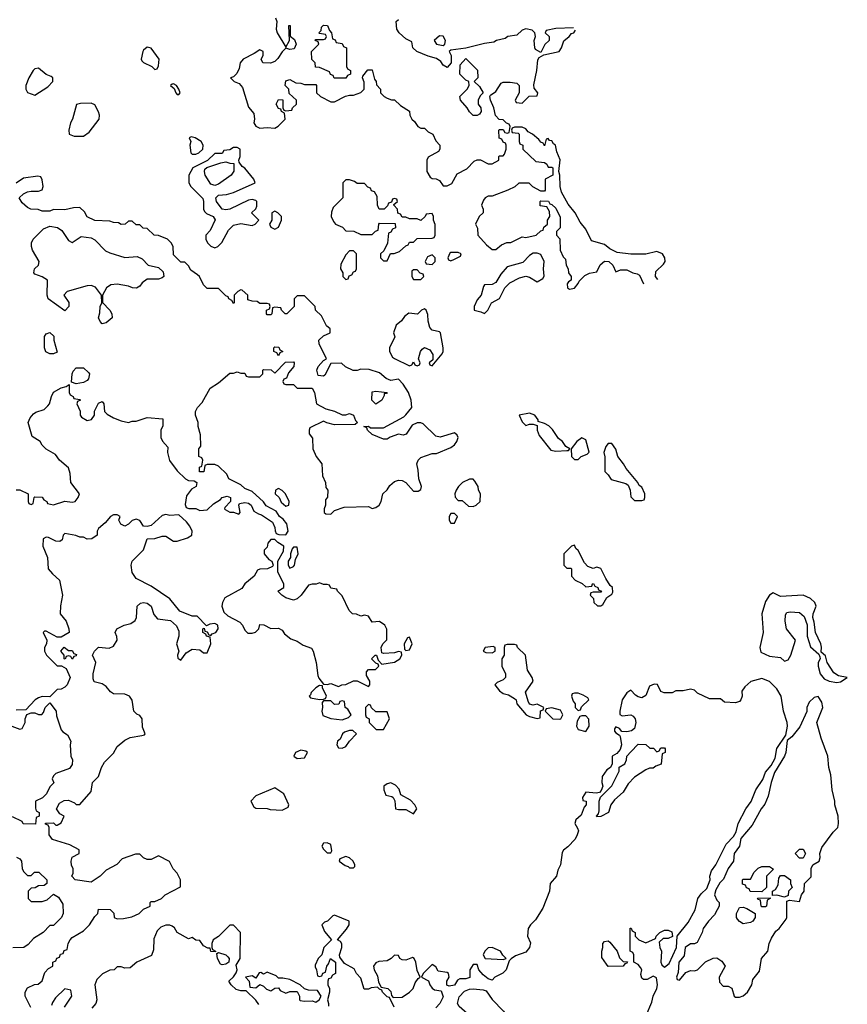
# Model space of a CAD drawing. Header units: inches. Extents: x 2601682 to 2755810, y 449311 to 584050.
# Tile 401 of 505: x 2724549 to 2728966, y 521266 to 526520. Entities that reach past the tile are written whole.
import ezdxf

# ---------------------------------------------------------------- set-up
doc = ezdxf.new("R2010")
doc.units = ezdxf.units.IN
doc.header["$MEASUREMENT"] = 0
doc.layers.add('C7522', color=7, linetype='Continuous')

msp = doc.modelspace()

# ---------------------------------------------------------------- linework, layer by layer
at = {"layer": 'C7522', "color": 2, "elevation": 2}
for points in [[(2725914, 526530), (2725922, 526510), (2725918, 526470), (2725922.8, 526450), (2725970, 526374), (2725988.7, 526410), (2725986, 526490), (2725992, 526490), (2725992.7, 526432.7), (2726015.3, 526415.3), (2726024.7, 526390), (2726014.8, 526365.2), (2725990, 526362), (2725970, 526368), (2725950, 526348), (2725926.8, 526313.2), (2725910, 526298), (2725888.4, 526288.4), (2725846, 526290), (2725838, 526310), (2725848, 526330), (2725848, 526350), (2725830, 526359), (2725800.7, 526339.3), (2725741, 526310), (2725726, 526290), (2725720.7, 526259.3), (2725707.3, 526232.7), (2725690, 526215.3), (2725674, 526210), (2725694, 526190), (2725720.7, 526180.7), (2725738, 526158), (2725770, 526054), (2725799.6, 526019.6), (2725802, 525990), (2725798, 525970), (2725810, 525952), (2725830, 525941), (2725870, 525944.7), (2725910, 525942), (2725928.4, 525951.6), (2725966, 525990), (2725962, 526022), (2725946, 526030), (2725942, 526042), (2725930, 526046), (2725918, 526070), (2725930, 526094), (2725952.7, 526092.7), (2725954, 526050), (2725958, 526038), (2725970, 526034), (2726002, 526038), (2726006, 526050), (2726026, 526070), (2726026, 526090), (2725987.3, 526127.3), (2725986, 526150), (2725966, 526170), (2725970, 526194), (2725990, 526202), (2726023.6, 526183.6), (2726050, 526182), (2726070, 526174), (2726130, 526174), (2726134, 526170), (2726134, 526130), (2726154, 526110), (2726210, 526082), (2726230, 526082), (2726288.4, 526111.6), (2726310, 526118), (2726330, 526118), (2726370, 526132), (2726388, 526150), (2726387.3, 526187.3), (2726378, 526210), (2726380.4, 526219.6), (2726407.3, 526252.7), (2726430, 526252), (2726443.6, 526203.6), (2726452, 526190), (2726452.7, 526172.7), (2726474, 526150), (2726474, 526130), (2726494, 526110), (2726510, 526102), (2726532.7, 526092.7), (2726550, 526092), (2726582, 526062), (2726630, 526032), (2726632, 526010), (2726642, 525990), (2726656.9, 525976.9), (2726674, 525950), (2726690, 525942), (2726710, 525942), (2726730, 525922), (2726754, 525910), (2726770, 525874), (2726792, 525850), (2726792, 525830), (2726783.6, 525816.4), (2726730, 525786), (2726722, 525770), (2726722, 525710), (2726739.6, 525679.6), (2726750, 525672), (2726771.3, 525671.3), (2726790, 525662), (2726810, 525634), (2726830, 525634), (2726854.6, 525645.4), (2726883.1, 525696.9), (2726935.3, 525724.7), (2726974.6, 525765.4), (2726990, 525772), (2727008.4, 525771.6), (2727050, 525752), (2727070, 525752), (2727106, 525770), (2727106, 525790), (2727110, 525794), (2727130, 525794), (2727136.4, 525803.6), (2727146, 525830), (2727146, 525850), (2727142, 525862), (2727130, 525866), (2727122, 525882), (2727108.7, 525888.7), (2727106, 525930), (2727110, 525934), (2727130, 525934), (2727138, 525918), (2727150, 525914), (2727162, 525918), (2727166, 525950), (2727162, 525962), (2727147.3, 525967.3), (2727130, 525986), (2727107.3, 525987.3), (2727088.4, 526008.4), (2727079, 526050), (2727062, 526090), (2727058, 526110), (2727062, 526118), (2727090, 526138), (2727118, 526182), (2727130, 526186.8), (2727167.1, 526187.1), (2727202, 526182), (2727214, 526170), (2727214, 526130), (2727194, 526090), (2727198, 526078), (2727230, 526074), (2727267.3, 526112.7), (2727310, 526114), (2727314, 526130), (2727295.3, 526155.3), (2727293.6, 526173.6), (2727309, 526250), (2727314.6, 526305.4), (2727322, 526318), (2727347.3, 526332.7), (2727428.7, 526350), (2727441.2, 526370), (2727452.5, 526407.5), (2727482, 526430), (2727494, 526446), (2727506, 526450), (2727516, 526464)], [(2727504, 526476), (2727410, 526474), (2727358, 526462), (2727354, 526450), (2727374, 526430), (2727374, 526410), (2727351.6, 526388.4), (2727330, 526346), (2727302, 526362), (2727298, 526370), (2727295.3, 526410), (2727302, 526430), (2727298, 526450), (2727284, 526464), (2727250, 526471.6), (2727230, 526464), (2727202, 526438), (2727154, 526430), (2727139.6, 526420.4), (2727094, 526410), (2727079.6, 526400.4), (2727030, 526394), (2726930, 526368), (2726850, 526358), (2726842, 526350), (2726852, 526330), (2726852, 526290), (2726830, 526266), (2726810, 526278), (2726797.2, 526297.2), (2726773.6, 526313.6), (2726730, 526325.2), (2726668, 526350), (2726648, 526370), (2726642, 526402), (2726610, 526418), (2726574, 526450), (2726562, 526470), (2726558, 526510), (2726570, 526522)], [(2727954.2, 525134.2), (2727942, 525150), (2727944, 525176), (2727984.7, 525215.3), (2727993.2, 525230), (2727992.7, 525250), (2727979, 525270), (2727950, 525283.7), (2727890, 525268.7), (2727810.9, 525269.1), (2727738, 525278), (2727698, 525298), (2727670, 525320.5), (2727600.7, 525340.7), (2727570, 525402), (2727540.5, 525440.5), (2727513.6, 525490), (2727476.6, 525536.6), (2727440.7, 525600.7), (2727434, 525630), (2727432.3, 525690), (2727426, 525710), (2727432.7, 525772.7), (2727415.3, 525815.3), (2727408, 525850), (2727398, 525858), (2727390, 525874), (2727376.4, 525876.4), (2727370, 525886), (2727358, 525882), (2727350, 525848), (2727342, 525862), (2727330, 525866), (2727320.4, 525880.4), (2727286, 525910), (2727262, 525922), (2727250, 525938), (2727230, 525946), (2727190, 525946), (2727178, 525942), (2727174, 525930), (2727178, 525918), (2727210, 525914), (2727214, 525910), (2727214, 525870), (2727218, 525858), (2727234, 525850), (2727234, 525830), (2727303.6, 525763.6), (2727350, 525758), (2727362, 525750), (2727370, 525734), (2727390, 525734), (2727394, 525730), (2727394, 525690), (2727354, 525670), (2727354, 525610), (2727350, 525606), (2727330, 525606), (2727288.4, 525628.4), (2727267.3, 525647.3), (2727212.7, 525647.3), (2727191.6, 525628.4), (2727154, 525610), (2727070, 525578), (2727050, 525578), (2727034, 525570), (2727023.6, 525556.4), (2727014, 525530), (2727022, 525510), (2727022, 525490), (2727002, 525470), (2726982, 525430), (2726992.7, 525407.3), (2726994, 525370), (2727039.6, 525319.6), (2727070, 525294), (2727090, 525294), (2727120.4, 525319.6), (2727148.7, 525331.3), (2727170, 525332), (2727230, 525362), (2727250, 525358), (2727306, 525370), (2727330, 525394), (2727342, 525398), (2727347.3, 525412.7), (2727366, 525430), (2727366, 525450), (2727378, 525470), (2727376.4, 525496.4), (2727362, 525522), (2727327.3, 525527.3), (2727326, 525550), (2727330, 525554), (2727371.6, 525551.6), (2727378, 525538), (2727390, 525534), (2727410, 525514), (2727432.7, 525467.3), (2727434, 525410), (2727414, 525390), (2727414, 525370), (2727431.6, 525351.6), (2727434, 525290), (2727450, 525254), (2727462, 525242), (2727466, 525210), (2727476, 525190), (2727478, 525170), (2727492, 525150), (2727492, 525130), (2727478, 525122), (2727471.3, 525110), (2727472, 525090), (2727482.8, 525082.8), (2727510, 525088), (2727530, 525112), (2727534.2, 525125.8), (2727564.5, 525155.5), (2727590, 525167.7), (2727630, 525174), (2727647.3, 525212.7), (2727670, 525232), (2727694, 525230), (2727714, 525210), (2727730, 525174), (2727755.3, 525184.7), (2727790, 525186), (2727822, 525170), (2727844.5, 525164.5), (2727856.8, 525156.8), (2727878.8, 525110)], [(2724530, 524012), (2724550, 524012), (2724594, 523990), (2724594, 523950), (2724598, 523938), (2724610, 523934), (2724622, 523938), (2724626, 523970), (2724630, 523974), (2724670, 523972), (2724678, 523958), (2724694, 523950), (2724698, 523938), (2724730, 523932), (2724790, 523950.8), (2724830, 523946), (2724846, 523950), (2724862, 523970), (2724868.7, 523990), (2724822, 524050), (2724818, 524098), (2724809.2, 524129.2), (2724762, 524170), (2724740.2, 524200.2), (2724690, 524228.7), (2724668.7, 524250), (2724658, 524270), (2724615.3, 524295.3), (2724595.3, 524370), (2724604.7, 524395.3), (2724623.1, 524416.9), (2724634.6, 524425.4), (2724679.3, 524440.7), (2724700.2, 524459.8), (2724708.7, 524470), (2724719, 524510), (2724730, 524532), (2724770, 524556), (2724798, 524562), (2724814, 524574), (2724814, 524530), (2724818, 524518), (2724834, 524510), (2724838, 524498), (2724870, 524494), (2724874, 524490), (2724858, 524482), (2724854, 524470), (2724871.6, 524431.6), (2724872, 524410), (2724879.6, 524399.6), (2724910, 524382), (2724933.2, 524386.8), (2724948, 524410), (2724948.9, 524431.1), (2724970, 524474), (2724990, 524482), (2724998, 524470), (2725002, 524430), (2725015.3, 524415.3), (2725050, 524394.8), (2725090, 524378.8), (2725130, 524371.3), (2725150, 524378), (2725170, 524378), (2725230, 524398), (2725314, 524390), (2725312.7, 524352.7), (2725302, 524330), (2725302, 524290), (2725311.1, 524271.1), (2725339.6, 524239.6), (2725338, 524210), (2725347.9, 524167.9), (2725390, 524112), (2725434, 524070), (2725450, 524062), (2725479.6, 524059.6), (2725494, 524050), (2725491.1, 524028.9), (2725465.4, 524014.6), (2725439.8, 523980.2), (2725432.7, 523932.7), (2725438, 523918), (2725452.7, 523912.7), (2725490, 523911.3), (2725510, 523902), (2725550, 523904.7), (2725583.1, 523936.9), (2725620.4, 523959.6), (2725629.1, 523970.9), (2725656.9, 523976.9), (2725674, 523970), (2725674, 523950), (2725643.6, 523916.4), (2725642, 523910), (2725646.4, 523906.4), (2725670, 523892), (2725690, 523892), (2725718, 523882), (2725726, 523890), (2725718, 523930), (2725722, 523938), (2725750, 523944.7), (2725770, 523941), (2725784.7, 523930), (2725798, 523898), (2725822.8, 523882.8), (2725838.8, 523878.8), (2725898.8, 523838.8), (2725911.1, 523811.1), (2725912, 523792), (2725918, 523778), (2725932.7, 523772.7), (2725970, 523772), (2725982, 523790), (2725974, 523830), (2725955.1, 523855.1), (2725935.3, 523870), (2725917.2, 523897.2), (2725865.2, 523925.2), (2725850, 523948), (2725790, 524002), (2725750, 524018), (2725730, 524038), (2725666, 524070), (2725654.6, 524094.6), (2725610, 524138), (2725590, 524146), (2725550, 524146), (2725538, 524142), (2725532.7, 524107.3), (2725508.4, 524108.4), (2725508.4, 524131.6), (2725522, 524138), (2725526, 524170), (2725522, 524182), (2725506, 524190), (2725506, 524230), (2725515.3, 524244.7), (2725514.6, 524305.4), (2725502, 524350), (2725502, 524370), (2725488, 524410), (2725488, 524430), (2725498, 524450), (2725523.1, 524476.9), (2725565.2, 524554.8), (2725610, 524582), (2725670, 524634), (2725690, 524634), (2725710, 524642), (2725730, 524634), (2725750, 524634), (2725758, 524618), (2725770, 524614), (2725830, 524614), (2725846, 524630), (2725846, 524650), (2725850, 524654), (2725891.6, 524651.6), (2725910, 524634), (2725967.3, 524692.7), (2726010, 524694), (2726014, 524690), (2726012, 524670), (2725983.6, 524636.4), (2725972.7, 524607.3), (2725958, 524602), (2725954, 524590), (2725958, 524578), (2725970, 524574), (2726010, 524574), (2726030, 524554), (2726110, 524554), (2726122, 524530), (2726134, 524470), (2726183.6, 524443.6), (2726230, 524431.3), (2726270, 524411.3), (2726290, 524411.3), (2726310, 524418), (2726330.6, 524410.6), (2726341, 524381), (2726352, 524370), (2726339.6, 524360.4), (2726230, 524359), (2726188.9, 524368.9), (2726170, 524378), (2726098, 524342), (2726094, 524330), (2726094, 524310), (2726112.7, 524287.3), (2726114, 524230), (2726132, 524190), (2726162, 524150), (2726165.4, 524085.4), (2726182, 524050), (2726183.6, 524023.6), (2726194, 524010), (2726192.7, 523972.7), (2726182, 523958), (2726182, 523930), (2726174, 523910), (2726174, 523890), (2726183.6, 523883.6), (2726210, 523882), (2726230, 523902), (2726280.2, 523919.8), (2726410, 523922), (2726430, 523912), (2726450, 523918), (2726468, 523930), (2726478, 523950), (2726488, 523990), (2726510, 524011.3), (2726524.8, 524035.2), (2726550, 524056), (2726570, 524062.8), (2726590, 524061), (2726610.6, 524050.6), (2726650, 524004.7), (2726676.4, 524003.6), (2726690, 524014), (2726694, 524030), (2726679, 524070), (2726676.5, 524116.5), (2726669, 524150), (2726675.3, 524170), (2726690, 524184.7), (2726750, 524204.7), (2726774, 524206), (2726850, 524238), (2726869, 524251), (2726882, 524270), (2726888.7, 524290), (2726883.1, 524303.1), (2726870, 524315.3), (2726793.2, 524293.2), (2726770, 524297.2), (2726703.1, 524363.1), (2726690, 524368.7), (2726670, 524369), (2726643.5, 524356.5), (2726611.1, 524308.9), (2726596, 524304), (2726570, 524309), (2726526.8, 524293.2), (2726510, 524282), (2726490, 524282), (2726430, 524306), (2726406, 524330), (2726402, 524342), (2726386, 524350), (2726410.9, 524350.9), (2726422, 524342), (2726490, 524342), (2726599.3, 524400.7), (2726610, 524411.3), (2726642, 524450), (2726639, 524490), (2726624, 524530), (2726596, 524576), (2726570, 524602), (2726530, 524595.3), (2726505.2, 524605.2), (2726470, 524635.3), (2726413.6, 524653.6), (2726370, 524655.3), (2726350.9, 524649.1), (2726328.9, 524648.9), (2726288.4, 524668.4), (2726267.3, 524687.3), (2726210, 524686), (2726176.9, 524623.1), (2726170, 524618), (2726142, 524622), (2726135.3, 524650), (2726142, 524670), (2726170, 524702), (2726186, 524710), (2726148, 524790), (2726146, 524810), (2726170, 524834), (2726206, 524850), (2726206, 524870), (2726187.3, 524887.3), (2726160.4, 524940.4), (2726128, 524970), (2726126, 524990), (2726070, 525046), (2726030, 525046), (2726014, 525030), (2726014, 524990), (2725974, 524950), (2725966, 524950), (2725946, 524970), (2725942, 524982), (2725910, 524986), (2725898, 524982), (2725894, 524950), (2725890, 524946), (2725870, 524946), (2725866, 524950), (2725866, 524970), (2725882, 524978), (2725886, 524990), (2725882, 525002), (2725870, 525006), (2725830, 525006), (2725816.4, 525016.4), (2725790, 525018), (2725766, 525026), (2725766, 525050), (2725736.4, 525076.4), (2725730, 525078), (2725714, 525070), (2725694, 525050), (2725694, 525010), (2725690, 525006), (2725682, 525022), (2725666, 525030), (2725662, 525042), (2725650, 525046), (2725610, 525086), (2725550, 525086), (2725530, 525106), (2725508, 525150), (2725499, 525159), (2725463.1, 525183.1), (2725450, 525206), (2725430, 525226), (2725410, 525226), (2725370, 525266), (2725368, 525310), (2725358, 525330), (2725338, 525350), (2725290, 525368), (2725266, 525370), (2725230, 525406), (2725208.4, 525408.4), (2725190, 525426), (2725170, 525426), (2725150, 525446), (2725130, 525446), (2725111.6, 525428.4), (2725090, 525428), (2725076.4, 525436.4), (2725050, 525438), (2725030, 525446), (2724950, 525448), (2724910, 525468), (2724894.6, 525494.6), (2724870, 525518), (2724836.4, 525516.4), (2724790, 525506), (2724730, 525508), (2724710, 525498), (2724670, 525498), (2724647.3, 525507.3), (2724608.4, 525508.4), (2724590, 525518), (2724563.1, 525543.1), (2724546, 525570), (2724569.1, 525590.9), (2724590, 525601), (2724610, 525606), (2724650, 525604.7), (2724668.4, 525611.6), (2724675.3, 525630), (2724670, 525666), (2724662, 525682), (2724646, 525686), (2724570, 525674), (2724530, 525648.7)], [(2724609.1, 521249.1), (2724578, 521310), (2724578, 521330), (2724590, 521354), (2724628.4, 521371.6), (2724647.3, 521372.7), (2724668.4, 521391.6), (2724684, 521436), (2724703.1, 521456.9), (2724726, 521470), (2724726, 521490), (2724742, 521498), (2724747.3, 521512.7), (2724762, 521518), (2724767.3, 521532.7), (2724782, 521538), (2724787.3, 521552.7), (2724802, 521558), (2724808, 521590), (2724818, 521610), (2724830, 521622), (2724890, 521658), (2724922, 521690), (2724950, 521734), (2724966, 521750), (2724970, 521774), (2725032.7, 521772.7), (2725051.6, 521751.6), (2725054, 521730), (2725070, 521722), (2725103.6, 521723.6), (2725147.3, 521732.7), (2725186, 521750), (2725210, 521774), (2725246, 521790), (2725246, 521810), (2725250, 521814), (2725270, 521814), (2725306, 521830), (2725326, 521850), (2725407.3, 521892.7), (2725408, 521930), (2725390, 521966), (2725368.4, 521988.4), (2725348.7, 522028.7), (2725290, 522058), (2725250, 522038), (2725230, 522038), (2725210, 522048), (2725190, 522068), (2725167.3, 522067.3), (2725096.9, 522043.1), (2725067.1, 522012.9), (2725010, 521982), (2724978, 521950), (2724930, 521918), (2724846, 521930), (2724828, 521950), (2724834, 521966), (2724834, 521990), (2724826, 522006), (2724824, 522030), (2724830, 522052), (2724866, 522070), (2724866, 522090), (2724817.2, 522117.2), (2724724.7, 522144.7), (2724706, 522170), (2724706, 522210), (2724702, 522222), (2724687.3, 522227.3), (2724687.3, 522232.7), (2724730, 522234), (2724742, 522222), (2724750, 522222), (2724770, 522234), (2724786, 522270), (2724763.1, 522283.1), (2724746, 522310), (2724760.9, 522339.1), (2724786, 522354), (2724810, 522354.8), (2724841, 522341), (2724850, 522332), (2724870, 522332), (2724930, 522402), (2724938, 522450), (2724970, 522482), (2724985.2, 522530), (2725002, 522558), (2725050, 522606), (2725070, 522641), (2725110, 522676), (2725138, 522690), (2725200.4, 522699.6), (2725215.3, 522704.7), (2725218, 522710), (2725204.7, 522744.7), (2725202, 522790), (2725190, 522808), (2725174.6, 522814.6), (2725158, 522830), (2725149.3, 522889.3), (2725135.3, 522910), (2725110, 522921.2), (2725050, 522922), (2725033.6, 522933.6), (2725010, 522962), (2724990, 522975.3), (2724947.3, 522987.3), (2724942, 523002), (2724942, 523030), (2724955.3, 523090), (2724938, 523130), (2724948, 523150), (2724970, 523172), (2725026.4, 523166.4), (2725050, 523178), (2725068.7, 523210), (2725068, 523228), (2725058, 523250), (2725068, 523270), (2725106, 523290), (2725142, 523298), (2725165.2, 523314.8), (2725173.2, 523330), (2725175.3, 523390), (2725193.2, 523406.8), (2725210, 523411), (2725230, 523406.8), (2725250.5, 523390.5), (2725265.5, 523345.5), (2725283.8, 523323.8), (2725354.8, 523314.8), (2725386, 523286), (2725398, 523258), (2725398, 523230), (2725386, 523190), (2725398, 523150), (2725392, 523130), (2725392.7, 523112.7), (2725410, 523102), (2725438, 523142), (2725470, 523161), (2725510, 523158), (2725530, 523142), (2725550, 523142), (2725568.7, 523190), (2725566, 523226), (2725546, 523230), (2725542, 523242), (2725526, 523250), (2725526, 523270), (2725534, 523274), (2725538, 523258), (2725550, 523254), (2725558, 523238), (2725570, 523234), (2725576.4, 523243.6), (2725595.3, 523250), (2725608, 523270), (2725606, 523290), (2725590, 523298), (2725564.7, 523295.3), (2725546, 523286), (2725496.4, 523336.4), (2725470, 523338), (2725404.7, 523364.7), (2725350, 523429), (2725250, 523497.2), (2725170, 523539), (2725149, 523570), (2725144, 523610), (2725149.3, 523630.7), (2725210, 523692), (2725229.2, 523750.8), (2725270, 523751.3), (2725310, 523764.7), (2725330, 523764.7), (2725370, 523738), (2725390, 523738), (2725444.7, 523755.3), (2725468, 523770), (2725469, 523790), (2725458, 523818), (2725440.2, 523840.2), (2725398, 523878), (2725350, 523874), (2725330, 523879), (2725310, 523875.3), (2725250, 523822), (2725230, 523815.3), (2725210, 523818), (2725190, 523848), (2725170, 523855.3), (2725150, 523848), (2725130, 523828), (2725110, 523818), (2725088.9, 523828.9), (2725078, 523850), (2725086, 523870), (2725070, 523878), (2725050, 523878), (2725034, 523870), (2725004.7, 523835.3), (2724970, 523806), (2724962, 523790), (2724962, 523770), (2724934, 523750), (2724908.7, 523748.7), (2724890, 523758), (2724870, 523758), (2724848.4, 523768.4), (2724790, 523778), (2724782, 523770), (2724776, 523744), (2724763.6, 523736.4), (2724742, 523738), (2724703.6, 523756.4), (2724690, 523758), (2724674, 523750), (2724672, 523710), (2724698, 523650), (2724701, 523590), (2724723.5, 523563.5), (2724762, 523530), (2724778, 523450), (2724767.1, 523392.9), (2724766, 523350), (2724798, 523310), (2724812, 523270), (2724814, 523250), (2724770, 523226), (2724750, 523226), (2724690, 523258), (2724682, 523258), (2724674, 523250), (2724694, 523210), (2724692, 523190), (2724682, 523170), (2724682, 523150), (2724692, 523130), (2724750, 523072), (2724772, 523072), (2724798, 523058), (2724818, 523010), (2724802, 522970), (2724790, 522958), (2724770, 522948), (2724750, 522946), (2724710, 522906), (2724670, 522908), (2724650, 522902), (2724632, 522890), (2724582, 522838), (2724530, 522835.3)], [(2727892.9, 521207.1), (2727922, 521278), (2727929.3, 521310), (2727949.2, 521350), (2727953.2, 521370), (2727948, 521408), (2727930, 521415.3), (2727898, 521398), (2727878, 521398), (2727870, 521406), (2727864.7, 521424.7), (2727868.7, 521450), (2727863.1, 521463.1), (2727850, 521478), (2727826, 521490), (2727826, 521530), (2727822, 521542), (2727808, 521550), (2727808, 521672), (2727812.7, 521672.7), (2727818, 521658), (2727834, 521650), (2727834, 521630), (2727854, 521610), (2727890, 521594), (2727942, 521618), (2727946, 521630), (2727966, 521650), (2727990, 521662), (2728010, 521662), (2728030, 521652), (2728032.7, 521627.3), (2728010, 521618), (2727983.6, 521616.4), (2727962, 521598), (2727964.7, 521570), (2727974.8, 521550), (2727971.1, 521491.1), (2727976.9, 521476.9), (2727990, 521464.7), (2728016, 521484), (2728054, 521570), (2728058, 521630), (2728117.5, 521702.5), (2728153.2, 521770), (2728169, 521831), (2728185.2, 521854.8), (2728216, 521884), (2728234, 521930), (2728233.2, 521950), (2728242, 521978), (2728264, 522010), (2728320.2, 522119.8), (2728359.3, 522160.7), (2728373.2, 522186.8), (2728384, 522230), (2728425.2, 522310), (2728452.3, 522347.7), (2728477.2, 522410), (2728515.1, 522464.9), (2728530, 522504.7), (2728560.2, 522539.8), (2728580.2, 522579.8), (2728590, 522631.3), (2728637.2, 522702.8), (2728646, 522750), (2728645.2, 522770), (2728625.2, 522830), (2728613.2, 522910), (2728589, 522950), (2728550, 522988.7), (2728510, 523004), (2728451, 522989), (2728419.6, 522960.4), (2728403.6, 522936.4), (2728404.7, 522910), (2728398, 522890), (2728390, 522882), (2728370, 522875.3), (2728310, 522878), (2728290, 522895.3), (2728230, 522896), (2728166.6, 522926.6), (2728150, 522942), (2728130, 522948), (2728090, 522938), (2728050, 522938), (2728031.3, 522928.7), (2727988.9, 522928.9), (2727970, 522935.3), (2727952.7, 522972.7), (2727935.1, 522975.1), (2727910, 522964), (2727890, 522914), (2727870, 522900.9), (2727850, 522906), (2727835.6, 522915.6), (2727810, 522942), (2727790, 522928.7), (2727764.7, 522890), (2727751.3, 522830), (2727752, 522812), (2727764.7, 522804.7), (2727810, 522810.6), (2727823, 522803), (2727834, 522790), (2727837.3, 522770), (2727830, 522738), (2727814.4, 522725.6), (2727790, 522720.9), (2727762, 522722), (2727750, 522738), (2727730, 522746), (2727723.6, 522736.4), (2727723.6, 522723.6), (2727730, 522714), (2727750, 522702), (2727754.4, 522694.4), (2727760.7, 522650), (2727754, 522626), (2727735.9, 522604.1), (2727711.3, 522590), (2727711.6, 522548.4), (2727702, 522530), (2727682.8, 522517.2), (2727658, 522482), (2727656, 522450), (2727661, 522430), (2727652.7, 522407.3), (2727643.6, 522396.4), (2727626.4, 522393.6), (2727570, 522398), (2727552, 522370), (2727554, 522354), (2727572, 522350), (2727572, 522330), (2727562, 522318), (2727545.4, 522274.6), (2727518, 522250), (2727511.3, 522230), (2727526.8, 522206.8), (2727531.1, 522191.1), (2727524, 522170), (2727513, 522147), (2727474.4, 522105.6), (2727450.8, 522089.2), (2727443.5, 522076.5), (2727434.8, 522010), (2727421, 521981), (2727414.8, 521950), (2727381, 521910), (2727377.3, 521870), (2727340.3, 521779.7), (2727302.8, 521717.2), (2727274.8, 521690), (2727262.8, 521670), (2727258.8, 521630), (2727274.6, 521594.6), (2727270.5, 521570), (2727250, 521544.5), (2727195.3, 521524.7), (2727171.6, 521508.4), (2727162, 521498), (2727144.7, 521450), (2727127.3, 521432.7), (2727084.7, 521410), (2727070, 521395.3), (2727050, 521402), (2727022.9, 521422.9), (2726999, 521450), (2726990, 521478), (2726970, 521478), (2726952, 521450), (2726951.1, 521408.9), (2726930, 521402), (2726898, 521402), (2726886, 521394), (2726870, 521368.7), (2726842, 521362), (2726828, 521368), (2726828, 521390), (2726842, 521410), (2726838, 521430), (2726830, 521435.3), (2726782, 521442), (2726770, 521466), (2726750, 521478), (2726702, 521430), (2726694, 521410), (2726731.3, 521391.3), (2726738, 521370), (2726750, 521352), (2726763.6, 521343.6), (2726798, 521338), (2726810, 521306), (2726792, 521270), (2726770, 521248)], [(2724465.4, 522765.4), (2724550, 522734), (2724562, 522738), (2724578, 522770), (2724578, 522790), (2724587.3, 522812.7), (2724610, 522822), (2724630, 522822), (2724650, 522812), (2724667.3, 522812.7), (2724676.4, 522823.6), (2724686, 522850), (2724710, 522874), (2724744.7, 522830), (2724745.4, 522805.4), (2724771.1, 522731.1), (2724779.6, 522719.6), (2724803.6, 522703.6), (2724822, 522670), (2724818, 522650), (2724822, 522590), (2724831, 522571), (2724830, 522546), (2724815.3, 522524.7), (2724742, 522498), (2724730, 522486), (2724722, 522470), (2724731.6, 522448.4), (2724710, 522426), (2724692, 522390), (2724671.3, 522368.7), (2724634, 522350), (2724632.7, 522312.7), (2724638, 522298), (2724654, 522290), (2724654, 522270), (2724638, 522262), (2724632.7, 522227.3), (2724568.4, 522228.4), (2724562, 522242), (2724510, 522266)], [(2724531.6, 522051.6), (2724550, 522042), (2724558, 522030), (2724562, 521990), (2724570, 521974), (2724590, 521954), (2724610, 521954), (2724628.4, 521971.6), (2724651.6, 521971.6), (2724694, 521930), (2724694, 521910), (2724679.6, 521900.4), (2724650, 521898), (2724631.6, 521888.4), (2724610, 521886), (2724594, 521870), (2724594, 521830), (2724610, 521814), (2724670, 521814), (2724696.4, 521823.6), (2724730, 521854), (2724756.9, 521836.9), (2724779.6, 521799.6), (2724782, 521750), (2724772, 521730), (2724730, 521686), (2724710, 521686), (2724674, 521650), (2724622.8, 521617.2), (2724594.4, 521585.6), (2724570.9, 521569.1), (2724512.7, 521567.3)], [(2726548, 521250), (2726522, 521302), (2726510, 521306), (2726486, 521330), (2726482, 521342), (2726470, 521346), (2726458, 521358), (2726425.4, 521354.6), (2726410, 521346), (2726387.3, 521347.3), (2726370, 521406), (2726346, 521430), (2726334.6, 521454.6), (2726283.1, 521483.1), (2726258, 521518), (2726255.3, 521530), (2726268.7, 521570), (2726268.4, 521588.4), (2726260.4, 521600.4), (2726246, 521610), (2726293.6, 521666.4), (2726308, 521690), (2726308, 521710), (2726230, 521742), (2726221, 521739), (2726192, 521710), (2726176, 521704), (2726162, 521690), (2726175.3, 521655.3), (2726214, 521610), (2726172, 521570), (2726162, 521530), (2726142, 521510), (2726125.4, 521474.6), (2726125.4, 521465.4), (2726134, 521450), (2726138, 521418), (2726150, 521414), (2726162, 521418), (2726167.3, 521432.7), (2726182, 521438), (2726188, 521470), (2726198, 521482), (2726208.7, 521511.3), (2726234, 521490), (2726234, 521430), (2726218, 521422), (2726210, 521406), (2726198, 521402), (2726194, 521390), (2726194, 521370), (2726202, 521350), (2726202, 521330), (2726192, 521290), (2726198, 521270), (2726196.9, 521256.9)], [(2725825.6, 521265.6), (2725810, 521288), (2725758, 521338), (2725730, 521338), (2725704.7, 521344.7), (2725678, 521370), (2725666, 521390), (2725690, 521412), (2725705.2, 521434.8), (2725709.2, 521450), (2725705.2, 521474.8), (2725725.2, 521510), (2725728.4, 521648.4), (2725690, 521688), (2725670, 521688), (2725610, 521628), (2725582, 521610), (2725574, 521590), (2725574, 521570), (2725578, 521558), (2725594, 521550), (2725594, 521546), (2725570, 521548), (2725566, 521566), (2725554, 521566), (2725530, 521578), (2725510, 521606), (2725490, 521608), (2725470, 521622), (2725450, 521615.3), (2725390, 521648.7), (2725374.6, 521674.6), (2725363.1, 521683.1), (2725350, 521688.7), (2725330, 521689), (2725302, 521678), (2725282, 521658), (2725265.4, 521614.6), (2725263.6, 521556.4), (2725252.7, 521527.3), (2725174, 521490), (2725139.6, 521460.4), (2725110, 521458), (2725090, 521466), (2725070, 521466), (2725054, 521450), (2725030, 521448), (2724991.1, 521428.9), (2724961.4, 521398.6), (2724951, 521370), (2724961, 521290), (2724954.8, 521270), (2724934.4, 521245.6)], [(2724789, 521251), (2724828, 521310), (2724822, 521342), (2724790, 521348), (2724739.6, 521300.4), (2724723.6, 521276.4), (2724719.6, 521260.4)]]:
    msp.add_lwpolyline(points, dxfattribs=at)
for points in [[(2726228, 526208), (2726222, 526222), (2726207.3, 526227.3), (2726202, 526242), (2726150, 526266), (2726127.3, 526267.3), (2726126, 526290), (2726108.4, 526308.4), (2726106, 526350), (2726146, 526390), (2726142, 526402), (2726126, 526410), (2726130, 526414), (2726170, 526414), (2726182, 526418), (2726186, 526430), (2726182, 526442), (2726150, 526446), (2726146, 526450), (2726158, 526462), (2726160.4, 526479.6), (2726170, 526492), (2726192, 526490), (2726202, 526462), (2726214, 526450), (2726218, 526418), (2726232.7, 526412.7), (2726238, 526398), (2726270, 526394), (2726278, 526378), (2726294, 526370), (2726294, 526270), (2726298, 526258), (2726314, 526250), (2726314, 526230), (2726298, 526222), (2726290, 526208)], [(2726790, 526434), (2726762, 526410), (2726774, 526390), (2726810, 526382), (2726818, 526390), (2726821.2, 526410), (2726810, 526432.7)], [(2725230, 526374), (2725210, 526358), (2725206.8, 526350), (2725198, 526310), (2725201, 526301), (2725210, 526292), (2725254, 526270), (2725270, 526254), (2725282, 526258), (2725290, 526274), (2725294, 526310), (2725250, 526368)], [(2726970, 526008.7), (2726950, 526028), (2726938, 526050), (2726902, 526090), (2726898, 526110), (2726938, 526150), (2726948, 526170), (2726946, 526190), (2726930, 526198), (2726898, 526230), (2726900.4, 526279.6), (2726930, 526314), (2726991.6, 526251.6), (2726994, 526210), (2726974, 526190), (2727003.6, 526163.6), (2727022, 526130), (2727006.4, 526113.6), (2726996, 526090), (2726996, 526070), (2727011, 526050), (2727011.3, 526030), (2727003.6, 526016.4), (2726990, 526009)], [(2724650, 526262), (2724630, 526258), (2724622, 526250), (2724598, 526210), (2724582, 526170), (2724582, 526150), (2724591.3, 526131.3), (2724630, 526118), (2724698.6, 526161.4), (2724726, 526190), (2724726, 526210), (2724718, 526218), (2724690, 526228)], [(2725370, 526178), (2725363.6, 526176.4), (2725354, 526170), (2725374, 526154), (2725382, 526130), (2725390, 526122), (2725398, 526122), (2725406, 526130), (2725398, 526150), (2725386, 526170)], [(2724930, 526075.3), (2724873.6, 526073.6), (2724851.6, 526068.4), (2724830.7, 525989.3), (2724821, 525970), (2724812, 525930), (2724814, 525910), (2724839.6, 525899.6), (2724890, 525898), (2724920.2, 525919.8), (2724973.2, 525990), (2724975.3, 526010), (2724968.9, 526028.9), (2724950, 526066)], [(2725464.7, 525895.3), (2725454, 525890), (2725462, 525870), (2725458, 525850), (2725462, 525810), (2725470, 525802), (2725490, 525802), (2725506, 525810), (2725526, 525830), (2725528, 525850), (2725518, 525870), (2725486, 525890)], [(2725710, 525838), (2725690, 525838), (2725670, 525826), (2725638, 525822), (2725630, 525806), (2725590, 525806), (2725551.6, 525768.4), (2725474, 525730), (2725452, 525690), (2725452, 525650), (2725462, 525630), (2725526.4, 525566.4), (2725531, 525550), (2725531, 525510), (2725536, 525496), (2725546.4, 525486.4), (2725582, 525470), (2725591.6, 525451.6), (2725565.4, 525394.6), (2725542, 525370), (2725542, 525350), (2725552, 525330), (2725570, 525312), (2725590, 525302), (2725606, 525310), (2725628.4, 525331.6), (2725663.7, 525396.3), (2725690, 525424.7), (2725730, 525432), (2725790, 525422), (2725806, 525430), (2725826, 525450), (2725786, 525490), (2725808.7, 525511.3), (2725814.6, 525525.4), (2725814, 525550), (2725810, 525555.3), (2725790, 525561.2), (2725770, 525557.2), (2725670.7, 525509.3), (2725650, 525505.2), (2725629.1, 525509.1), (2725599, 525550), (2725595.3, 525570), (2725610, 525584.7), (2725652.9, 525587.1), (2725690, 525598), (2725806, 525650), (2725798, 525670), (2725750, 525728), (2725736.4, 525736.4), (2725720.4, 525760.4), (2725718, 525770), (2725726, 525790), (2725726, 525830)], [(2725590, 525635.3), (2725570, 525642), (2725539, 525690), (2725535.3, 525710), (2725538, 525722), (2725548, 525732), (2725623.1, 525756.9), (2725650, 525762), (2725670, 525754), (2725692.7, 525752.7), (2725692.7, 525712.7), (2725678, 525690), (2725610, 525642)], [(2726310, 525666), (2726290, 525666), (2726274, 525650), (2726274, 525570), (2726222, 525518), (2726212.7, 525492.7), (2726212, 525470), (2726223.6, 525443.6), (2726234, 525430), (2726272.7, 525412.7), (2726290, 525394), (2726331.6, 525391.6), (2726370, 525374), (2726430, 525374), (2726447.3, 525392.7), (2726462, 525398), (2726466, 525430), (2726470, 525434), (2726552.7, 525432.7), (2726554, 525410), (2726538, 525402), (2726530, 525386), (2726518, 525382), (2726511.6, 525328.4), (2726492.7, 525287.3), (2726474, 525270), (2726474, 525250), (2726490, 525234), (2726510, 525234), (2726528, 525272), (2726547.3, 525272.7), (2726576.4, 525283.6), (2726610, 525314), (2726622, 525318), (2726630, 525334), (2726650, 525334), (2726670, 525352), (2726750, 525354), (2726762, 525358), (2726766, 525370), (2726767.3, 525427.3), (2726758, 525450), (2726758, 525470), (2726750, 525486), (2726718, 525482), (2726714, 525470), (2726690, 525448), (2726670, 525458), (2726630, 525458), (2726610, 525466), (2726590, 525466), (2726582, 525482), (2726567.3, 525487.3), (2726566, 525510), (2726546, 525530), (2726546, 525534), (2726566, 525550), (2726562, 525562), (2726550, 525566), (2726538, 525562), (2726534, 525546), (2726518, 525542), (2726512.7, 525527.3), (2726494, 525510), (2726468.4, 525508.4), (2726458, 525530), (2726456.4, 525576.4), (2726442, 525602), (2726427.3, 525607.3), (2726422, 525622), (2726407.3, 525627.3), (2726390, 525646), (2726350, 525646), (2726336.4, 525656.4)], [(2725910, 525498), (2725894, 525490), (2725894, 525450), (2725882, 525430), (2725890, 525414), (2725910, 525402), (2725930, 525414), (2725946, 525450), (2725946, 525470), (2725926, 525490)], [(2724830, 525332), (2724876.4, 525363.6), (2724930, 525356), (2724950, 525344.7), (2725007.5, 525287.5), (2725030, 525276), (2725110, 525251), (2725176.9, 525256.9), (2725203.6, 525243.6), (2725234, 525210), (2725290, 525198), (2725315.3, 525175.3), (2725318, 525150), (2725310, 525142), (2725290, 525135.3), (2725230, 525135.3), (2725203.5, 525116.5), (2725190, 525098), (2725172, 525088), (2725151.3, 525088.7), (2725130, 525099), (2725070, 525109.2), (2725035.3, 525104.7), (2725012, 525090), (2724991.3, 525050), (2724991.6, 525011.6), (2725031, 524970), (2725041, 524950), (2725042, 524930), (2725010, 524902), (2724990, 524898), (2724978, 524910), (2724968.9, 524928.9), (2724976.4, 524956.4), (2724978, 524990), (2724988, 525010), (2724986, 525050), (2724952.9, 525092.9), (2724930, 525101.2), (2724910, 525099.3), (2724802, 525070), (2724784.7, 525050), (2724810.7, 525010.7), (2724811, 524990), (2724790, 524966), (2724702, 525030), (2724695.3, 525050), (2724698, 525130), (2724668.9, 525148.9), (2724630, 525162), (2724624, 525170), (2724628.7, 525190), (2724649, 525210), (2724652.3, 525230), (2724617.2, 525290), (2724612.7, 525310), (2724612.7, 525330), (2724621.2, 525350), (2724676, 525404), (2724710, 525418.8), (2724751, 525411), (2724774.8, 525394.8), (2724810, 525342)], [(2726330, 525286), (2726310, 525286), (2726290, 525266), (2726263.6, 525216.4), (2726262, 525190), (2726274, 525170), (2726274, 525150), (2726290, 525134), (2726302, 525138), (2726307.3, 525152.7), (2726322, 525158), (2726330, 525174), (2726342, 525178), (2726346, 525190), (2726346, 525270)], [(2726890, 525278), (2726850, 525278), (2726845.4, 525274.6), (2726834, 525250), (2726838, 525238), (2726850, 525234), (2726870, 525242), (2726902, 525258), (2726906, 525270)], [(2726750, 525266), (2726725.4, 525254.6), (2726714, 525230), (2726718, 525218), (2726750, 525214), (2726766, 525230), (2726766, 525250)], [(2727310, 525275.3), (2727290, 525274), (2727270, 525262), (2727234.8, 525225.2), (2727150, 525202), (2727116.9, 525163.1), (2727090, 525118), (2727070, 525108), (2727030, 525106), (2727023.6, 525096.4), (2727012, 525050), (2726990, 525026), (2726974, 524990), (2726974, 524970), (2727010, 524962), (2727030, 524952), (2727048, 524970), (2727068, 525010), (2727110, 525032), (2727139, 525090), (2727164.1, 525115.9), (2727216.6, 525143.4), (2727250, 525150.8), (2727270, 525146), (2727310, 525122), (2727340.4, 525139.6), (2727348.4, 525151.6), (2727344, 525190), (2727348.7, 525230), (2727330, 525268)], [(2726670, 525186), (2726650, 525186), (2726642, 525178), (2726642, 525150), (2726650, 525134), (2726690, 525134), (2726706, 525150), (2726702, 525162), (2726687.3, 525167.3)], [(2726710, 524978), (2726694, 524970), (2726671.6, 524948.4), (2726626.4, 524953.6), (2726603.5, 524936.5), (2726586.4, 524913.6), (2726558, 524890), (2726544.7, 524850), (2726551.6, 524828.4), (2726522, 524770), (2726522, 524750), (2726539.6, 524719.6), (2726550, 524712), (2726630, 524674), (2726642, 524678), (2726650, 524694), (2726658, 524678), (2726670, 524674), (2726682, 524678), (2726686, 524690), (2726678, 524710), (2726688.7, 524750), (2726697.2, 524762.8), (2726710, 524771.3), (2726738, 524758), (2726754.4, 524734.4), (2726754, 524706), (2726734, 524690), (2726738, 524678), (2726750, 524674), (2726803.1, 524736.9), (2726808.7, 524750), (2726808.7, 524770), (2726795.3, 524850), (2726790, 524855.3), (2726750, 524864), (2726737.2, 524877.2), (2726728.4, 524911.6), (2726727.3, 524947.3), (2726718, 524970)], [(2724710, 524738), (2724688.7, 524748.7), (2724682, 524770), (2724681.2, 524830), (2724690, 524844.7), (2724710, 524851), (2724730.6, 524830.6), (2724731, 524811), (2724750, 524746), (2724730, 524738)], [(2725930, 524726), (2725922, 524742), (2725906, 524750), (2725906, 524770), (2725910, 524774), (2725932.7, 524772.7), (2725938, 524758), (2725954, 524750), (2725938, 524742)], [(2724850, 524578), (2724826, 524586), (2724828.7, 524630), (2724834.6, 524645.4), (2724850, 524662), (2724890, 524662), (2724917.3, 524637.3), (2724921, 524630), (2724915.9, 524604.1), (2724910, 524595.3), (2724890, 524584)], [(2726450, 524469), (2726429, 524490), (2726430, 524534), (2726450, 524538), (2726511.1, 524531.1), (2726506, 524526), (2726494, 524526), (2726494, 524514), (2726481, 524490)], [(2727270, 524421.2), (2727214, 524410), (2727230, 524374), (2727250, 524354), (2727270, 524362), (2727290, 524362), (2727310, 524354), (2727310.8, 524330), (2727320.7, 524300.7), (2727384, 524224), (2727410, 524218), (2727470, 524222), (2727478, 524222), (2727486, 524230), (2727463.1, 524243.1), (2727446, 524270), (2727424.7, 524284.8), (2727392.9, 524332.9), (2727372.5, 524352.5), (2727350, 524365.6), (2727315.3, 524375.3), (2727315.3, 524384.7), (2727299, 524410)], [(2727550, 524289), (2727522.8, 524270), (2727492, 524230), (2727494, 524190), (2727510, 524174), (2727530, 524174), (2727546, 524190), (2727578, 524202), (2727588.4, 524211.6), (2727570, 524278)], [(2727710, 524258), (2727690, 524258), (2727678, 524242), (2727666, 524210), (2727671.6, 524188.4), (2727672, 524110), (2727690, 524092), (2727706, 524066), (2727784.5, 524044.5), (2727796.8, 524036.8), (2727806.8, 524010), (2727810, 523974), (2727830, 523954), (2727870, 523954), (2727882, 523958), (2727886, 523970), (2727886, 523990), (2727870, 524026), (2727855.3, 524035.3), (2727848, 524050), (2727785.1, 524125.1), (2727772, 524150), (2727740.9, 524190), (2727730, 524228)], [(2726950, 524068.7), (2726912, 524050), (2726891.3, 524030), (2726878, 524010), (2726872, 523990), (2726872.7, 523972.7), (2726890, 523954), (2726910, 523954), (2726943.6, 523923.6), (2726970, 523922), (2726986, 523930), (2727006, 523950), (2727008, 523990), (2726998, 524010), (2726995.3, 524030), (2726978, 524058), (2726970, 524068)], [(2725930, 524018), (2725914, 524010), (2725912, 523990), (2725934, 523970), (2725945.4, 523945.4), (2725970, 523924.7), (2725986, 523930), (2725988, 523950), (2725968, 523990), (2725950, 524008)], [(2726870, 523886), (2726850, 523886), (2726842, 523870), (2726842, 523850), (2726850, 523834), (2726870, 523834), (2726886, 523870)], [(2725910, 523746), (2725890, 523746), (2725872.7, 523727.3), (2725870, 523706), (2725854, 523690), (2725854, 523670), (2725879.6, 523639.6), (2725894, 523630), (2725902, 523610), (2725898, 523602), (2725870.9, 523589.1), (2725831.1, 523588.9), (2725818, 523582), (2725801, 523550), (2725750.8, 523510), (2725734.4, 523485.6), (2725644.7, 523435.3), (2725630.7, 523410), (2725627.3, 523390), (2725639.3, 523359.3), (2725659.9, 523339.9), (2725724.5, 523304.5), (2725738, 523290), (2725750, 523262), (2725767.1, 523247.1), (2725790, 523246), (2725808.4, 523251.6), (2725826, 523270), (2725830, 523292), (2725851.6, 523291.6), (2725890, 523272), (2725930, 523274), (2725950, 523262), (2725962.8, 523242.8), (2725996.9, 523216.9), (2726030, 523204.7), (2726062, 523182), (2726106, 523166), (2726116, 523150), (2726131.3, 523090), (2726141, 523021), (2726146.4, 523006.4), (2726170, 522974), (2726190, 522972), (2726210, 522978), (2726250, 522962), (2726268.9, 522971.1), (2726290, 522972), (2726330, 522992), (2726350, 522992), (2726410, 522962), (2726418, 522970), (2726418, 522990), (2726400.4, 523020.4), (2726400.4, 523039.6), (2726410, 523052), (2726447.3, 523052.7), (2726466, 523070), (2726462, 523082), (2726450, 523086), (2726426, 523110), (2726446, 523130), (2726454, 523130), (2726462, 523102), (2726482, 523082), (2726550, 523091.3), (2726578, 523110), (2726588, 523130), (2726586, 523146), (2726570, 523148), (2726550, 523142), (2726490, 523138), (2726482, 523142), (2726478, 523170), (2726488, 523190), (2726508.4, 523211.6), (2726508.4, 523268.4), (2726498, 523290), (2726470, 523308), (2726430, 523306), (2726410, 523338), (2726390, 523342), (2726370, 523338), (2726347.3, 523347.3), (2726326, 523350), (2726308.4, 523368.4), (2726270, 523446), (2726246, 523470), (2726242, 523482), (2726210, 523486), (2726202, 523502), (2726190, 523506), (2726170, 523506), (2726150, 523515.3), (2726132, 523508), (2726110, 523508), (2726090, 523502), (2726050.7, 523449.3), (2726030.6, 523429.4), (2726010, 523422), (2725970, 523435.3), (2725948, 523450), (2725926, 523470), (2725958, 523490), (2725958, 523510), (2725927.3, 523572.7), (2725926, 523630), (2725956.4, 523683.6), (2725958, 523710), (2725926, 523730)], [(2726030, 523706), (2726010, 523706), (2726003.6, 523696.4), (2725994, 523670), (2725994, 523650), (2725982, 523630), (2725982, 523610), (2725990, 523594), (2726010, 523602), (2726015.3, 523610), (2726020.4, 523639.6), (2726035.3, 523670)], [(2727510, 523715.3), (2727494, 523710), (2727454, 523670), (2727454, 523610), (2727470, 523594), (2727490, 523594), (2727494, 523590), (2727494, 523550), (2727514, 523530), (2727551.6, 523511.6), (2727570, 523494), (2727602, 523498), (2727606, 523510), (2727611.6, 523511.6), (2727618, 523498), (2727634, 523490), (2727638, 523478), (2727654, 523470), (2727650, 523466), (2727610, 523466), (2727598, 523462), (2727594, 523450), (2727612, 523432), (2727614, 523410), (2727632.7, 523392.7), (2727650, 523392), (2727660.4, 523399.6), (2727683.1, 523436.9), (2727710, 523454), (2727715.3, 523464.7), (2727712.3, 523490), (2727700.7, 523500.7), (2727677.6, 523537.6), (2727650, 523592.3), (2727630, 523598), (2727610, 523592.3), (2727581.5, 523601.5), (2727562.7, 523622.7), (2727530, 523688), (2727518, 523698)], [(2728570, 523461.2), (2728550, 523449), (2728530, 523415.3), (2728510.5, 523350), (2728516.4, 523250), (2728499.1, 523170), (2728504.9, 523144.9), (2728550, 523124.7), (2728610, 523116), (2728630, 523098), (2728650, 523104.7), (2728665.2, 523130), (2728689, 523210), (2728641.2, 523270), (2728634, 523310), (2728636.4, 523343.6), (2728644, 523356), (2728660.2, 523359.8), (2728710, 523356), (2728735.3, 523335.3), (2728751.1, 523291.1), (2728751.3, 523230), (2728770, 523174), (2728814, 523134), (2728819.6, 523119.6), (2728822, 523110), (2728811.3, 523090), (2728811, 523070), (2728821, 523030), (2728843, 523003), (2728870, 522990.8), (2728910, 522982.8), (2728930, 522986.8), (2728966, 523010), (2728918.9, 523018.9), (2728894.7, 523034.7), (2728859.3, 523090), (2728850, 523126), (2728826, 523146), (2728828, 523172), (2728824, 523190), (2728796, 523250), (2728790, 523306), (2728782, 523330), (2728784, 523350), (2728799.3, 523390), (2728792.7, 523410), (2728770, 523432.3), (2728730, 523449), (2728610, 523442)], [(2726630, 523226), (2726618, 523222), (2726601, 523190), (2726602, 523162), (2726610, 523154), (2726630, 523158), (2726644, 523190)], [(2727075.3, 523175.3), (2727034, 523170), (2727022, 523150), (2727036.4, 523143.6), (2727070, 523142), (2727086, 523150), (2727086, 523170)], [(2727190, 523186), (2727150, 523186), (2727138, 523182), (2727134, 523170), (2727134, 523130), (2727122, 523110), (2727122, 523070), (2727142, 523030), (2727142, 523010), (2727130, 522998), (2727096.9, 522983.1), (2727084.7, 522970), (2727110, 522938), (2727130, 522924.7), (2727158, 522918), (2727190, 522898), (2727198, 522890), (2727202, 522870), (2727252, 522810), (2727270, 522801), (2727310, 522792), (2727326, 522794), (2727328.4, 522831.6), (2727342, 522838), (2727346, 522850), (2727310, 522868), (2727290, 522862), (2727270, 522868), (2727263.1, 522883.1), (2727248.9, 522931.1), (2727288.7, 522990), (2727284, 523010), (2727259, 523050), (2727248.9, 523128.9), (2727206, 523170), (2727202, 523182)], [(2724810, 523154), (2724830, 523154), (2724838, 523138), (2724852.7, 523132.7), (2724850, 523126), (2724838, 523122), (2724830, 523108), (2724822, 523122), (2724810, 523126), (2724798, 523122), (2724792.7, 523107.3), (2724786, 523110), (2724786, 523130), (2724768, 523150), (2724787.3, 523172.7)], [(2726150, 522968), (2726130, 522955.3), (2726104.7, 522930), (2726102, 522918), (2726094, 522910), (2726102, 522902), (2726150, 522892), (2726170, 522894), (2726182, 522898), (2726186, 522910), (2726166, 522954), (2726166, 522966)], [(2727530, 522926), (2727510, 522926), (2727498, 522922), (2727494, 522910), (2727503.6, 522883.6), (2727514, 522870), (2727514, 522850), (2727530, 522834), (2727542, 522838), (2727547.3, 522852.7), (2727586, 522890), (2727582, 522902), (2727556.4, 522916.4)], [(2726270, 522886), (2726258, 522882), (2726252.7, 522867.3), (2726230, 522866), (2726210, 522886), (2726170, 522886), (2726163.6, 522876.4), (2726166, 522850), (2726161, 522830), (2726167.1, 522807.1), (2726210, 522792), (2726270, 522784.7), (2726303.1, 522796.9), (2726318, 522810), (2726300.4, 522840.4), (2726286, 522850), (2726282, 522882)], [(2726410, 522866), (2726394, 522850), (2726394, 522810), (2726398, 522798), (2726414, 522790), (2726414, 522770), (2726452, 522732), (2726490, 522732), (2726522, 522790), (2726510, 522826), (2726450, 522826), (2726427.3, 522847.3), (2726422, 522862)], [(2728810, 522908.7), (2728790, 522904), (2728762, 522878), (2728750.8, 522850), (2728750.7, 522829.3), (2728712.7, 522747.3), (2728670, 522694), (2728645.4, 522674.6), (2728637.3, 522610), (2728630.5, 522589.5), (2728577.3, 522502.7), (2728558.8, 522450), (2728543.5, 522376.5), (2728526.4, 522333.6), (2728506, 522310), (2728458, 522222), (2728398, 522150), (2728391.3, 522110), (2728362.8, 522070), (2728358, 522030), (2728331, 521990), (2728306, 521934), (2728286.4, 521913.6), (2728263.5, 521876.5), (2728258, 521850), (2728270, 521822), (2728282, 521810), (2728282, 521790), (2728272, 521770), (2728257.3, 521742.7), (2728224.7, 521710), (2728196, 521670), (2728190.7, 521649.3), (2728164.7, 521595.3), (2728151.1, 521588.9), (2728130, 521589), (2728101, 521570), (2728094.8, 521525.2), (2728066, 521490), (2728063.6, 521436.4), (2728054, 521410), (2728058, 521398), (2728070, 521394), (2728104, 521436), (2728130, 521446), (2728150, 521444.7), (2728166, 521450), (2728210, 521492), (2728250, 521512), (2728270, 521514), (2728296.9, 521496.9), (2728314, 521470), (2728282, 521410), (2728283.6, 521383.6), (2728303.6, 521363.6), (2728330, 521362), (2728350, 521352), (2728362, 521310), (2728370, 521304.7), (2728390, 521304.7), (2728410, 521311), (2728434, 521330), (2728457.2, 521370), (2728461.2, 521398.8), (2728496.5, 521443.5), (2728508, 521510), (2728542, 521550), (2728549.4, 521590.6), (2728561.5, 521618.5), (2728583.7, 521656.3), (2728602, 521670), (2728640.2, 521719.8), (2728644, 521730), (2728643.1, 521816.9), (2728658, 521822), (2728710, 521814), (2728722, 521850), (2728735.3, 521870), (2728738, 521910), (2728773.2, 521946.8), (2728774, 521990), (2728782, 522010), (2728815.3, 522030), (2728822, 522050), (2728819, 522070), (2728830, 522102), (2728890, 522184.7), (2728915.3, 522210), (2728919, 522230), (2728917.2, 522270), (2728899, 522330), (2728899, 522350), (2728885.2, 522410), (2728877.2, 522490), (2728866.6, 522530), (2728862.7, 522590), (2728826.3, 522686.3), (2728804, 522770), (2728836, 522850), (2728830, 522878)], [(2727390, 522848), (2727358, 522842), (2727354, 522830), (2727394, 522790), (2727430, 522786.8), (2727438, 522790), (2727448, 522810), (2727435.3, 522835.3)], [(2727570, 522806), (2727550, 522806), (2727538, 522802), (2727523.6, 522776.4), (2727521, 522750), (2727530, 522732), (2727570, 522722), (2727588, 522750), (2727587.3, 522787.3)], [(2726310, 522728), (2726282, 522718), (2726272, 522710), (2726258.8, 522681.2), (2726244.7, 522670), (2726242, 522650), (2726250, 522634), (2726270, 522632), (2726290, 522642), (2726308.9, 522671.1), (2726346, 522710), (2726327.3, 522727.3)], [(2727950, 522614), (2727962, 522618), (2727970, 522634), (2727990, 522634), (2727994, 522630), (2727994, 522610), (2727978, 522602), (2727972.7, 522547.3), (2727943.6, 522536.4), (2727930, 522526), (2727910, 522526), (2727890, 522518), (2727830, 522478), (2727796.9, 522443.1), (2727770, 522398), (2727722.8, 522357.2), (2727704.7, 522330), (2727691, 522289), (2727650, 522268.7), (2727630, 522266), (2727628, 522270), (2727638, 522282), (2727642, 522298), (2727642, 522350), (2727648, 522372), (2727708.9, 522431.1), (2727748, 522510), (2727748.7, 522531.3), (2727778, 522550), (2727788, 522570), (2727789, 522591), (2727810, 522614), (2727850, 522654), (2727891.6, 522651.6), (2727912.7, 522632.7), (2727932, 522632)], [(2726050, 522622), (2726022, 522610), (2726012, 522590), (2726030, 522578), (2726070, 522582), (2726086, 522610), (2726076.4, 522616.4)], [(2726530, 522448), (2726510, 522442), (2726492, 522430), (2726492, 522410), (2726502.8, 522382.8), (2726534.8, 522374.8), (2726542, 522370), (2726551.6, 522351.6), (2726554, 522310), (2726570, 522304.7), (2726610, 522304.7), (2726650, 522282), (2726668, 522310), (2726658, 522330), (2726635.3, 522355.3), (2726584, 522384), (2726573.6, 522413.6), (2726554.6, 522434.6)], [(2725910, 522422), (2725810, 522379), (2725782, 522350), (2725799.6, 522319.6), (2725810, 522312), (2725870, 522311.3), (2725886, 522306), (2725950, 522302), (2725982, 522318), (2725986, 522330), (2725958, 522390)], [(2726190, 522128), (2726170, 522126), (2726162, 522110), (2726170, 522094), (2726190, 522074), (2726210, 522074), (2726215.3, 522084.7), (2726210, 522118)], [(2728710, 522046), (2728688, 522070), (2728710, 522094), (2728730, 522094), (2728742, 522070), (2728730, 522046)], [(2726290, 522055.3), (2726258, 522042), (2726254, 522030), (2726286.4, 522006.4), (2726302, 522002), (2726310, 521994), (2726330, 521994), (2726338, 522002), (2726338, 522010), (2726328, 522030), (2726310, 522048)], [(2728510, 521866), (2728447.3, 521867.3), (2728442, 521882), (2728427.3, 521887.3), (2728422, 521902), (2728407.3, 521907.3), (2728406, 521930), (2728410, 521934), (2728450, 521934), (2728468.9, 521971.1), (2728490, 521992), (2728510, 522002), (2728550, 522002), (2728572, 521988), (2728534, 521950), (2728534, 521890)], [(2728630, 521838), (2728590, 521848), (2728566, 521846), (2728566, 521870), (2728582, 521878), (2728596.4, 521903.6), (2728600.4, 521939.6), (2728610, 521954), (2728630, 521954), (2728662, 521930), (2728662, 521910), (2728671.3, 521890), (2728652, 521870), (2728650, 521846)], [(2728510, 521786), (2728506, 521790), (2728502, 521822), (2728490, 521826), (2728487.3, 521832.7), (2728554, 521834), (2728554, 521830), (2728538, 521822), (2728534, 521790), (2728530, 521786)], [(2728410, 521695.3), (2728390, 521708), (2728380.2, 521720.2), (2728375.3, 521730), (2728375.3, 521750), (2728390, 521782), (2728410, 521784.7), (2728430, 521778), (2728474, 521750), (2728474, 521730), (2728462, 521710), (2728450, 521702)], [(2727690, 521468), (2727680.2, 521480.2), (2727656.4, 521516.4), (2727655.3, 521550), (2727662, 521570), (2727662, 521590), (2727670, 521602), (2727690, 521604.7), (2727698, 521598), (2727738, 521550), (2727750, 521514), (2727770, 521494), (2727792.7, 521492.7), (2727790, 521486), (2727778, 521482), (2727770, 521468.7)], [(2727070, 521568.7), (2727050, 521568), (2727032, 521550), (2727022, 521530), (2727034, 521510), (2727130, 521504.7), (2727146, 521510), (2727128, 521528), (2727115.3, 521550)], [(2725630, 521477.2), (2725620.9, 521480.9), (2725604, 521510), (2725602, 521538), (2725610, 521542), (2725650, 521530.8), (2725659.9, 521519.9), (2725666.8, 521510), (2725666, 521490), (2725650, 521480.9)], [(2726550, 521528), (2726532, 521510), (2726510, 521498), (2726465.4, 521494.6), (2726450, 521488), (2726438, 521470), (2726441, 521450), (2726458, 521418), (2726464.7, 521384.7), (2726478, 521358), (2726514, 521350), (2726530, 521334), (2726532.7, 521312.7), (2726542, 521302), (2726590, 521304.7), (2726630, 521331.3), (2726648.7, 521350), (2726660.2, 521379.8), (2726676.4, 521403.6), (2726686, 521410), (2726670, 521446), (2726664, 521490), (2726655.3, 521510), (2726644.7, 521515.3), (2726610, 521502), (2726590, 521504), (2726578, 521510), (2726570, 521526)], [(2725870, 521438), (2725850, 521426), (2725835.3, 521435.3), (2725826.4, 521433.6), (2725810, 521406), (2725790, 521418), (2725754, 521410), (2725774, 521390), (2725778, 521358), (2725810, 521354), (2725830, 521372), (2725850, 521362), (2725866.4, 521346.4), (2725890, 521338), (2725910, 521352), (2725930, 521354), (2725939.6, 521339.6), (2725970, 521324.7), (2725990, 521334), (2726030, 521334), (2726042, 521310), (2726042, 521290), (2726046.4, 521286.4), (2726070, 521282), (2726110, 521284.7), (2726130, 521278), (2726148, 521290), (2726158, 521310), (2726139, 521339), (2726090, 521342), (2726068.4, 521348.4), (2726046, 521370), (2725990, 521398), (2725954, 521406), (2725930, 521406), (2725918, 521418)], [(2727070, 521126), (2727049.3, 521129.3), (2727022, 521142), (2726894.5, 521254.5), (2726886, 521270), (2726894.2, 521305.8), (2726923.6, 521336.4), (2726950, 521346.4), (2726970, 521348.4), (2727023.5, 521343.5), (2727038, 521338), (2727070, 521291.3), (2727131.3, 521230), (2727144.7, 521210), (2727151, 521190), (2727151.3, 521168.7), (2727145.4, 521154.6), (2727133.7, 521146.3)]]:
    msp.add_lwpolyline(points, close=True, dxfattribs=at)

doc.saveas('drawing.dxf')
